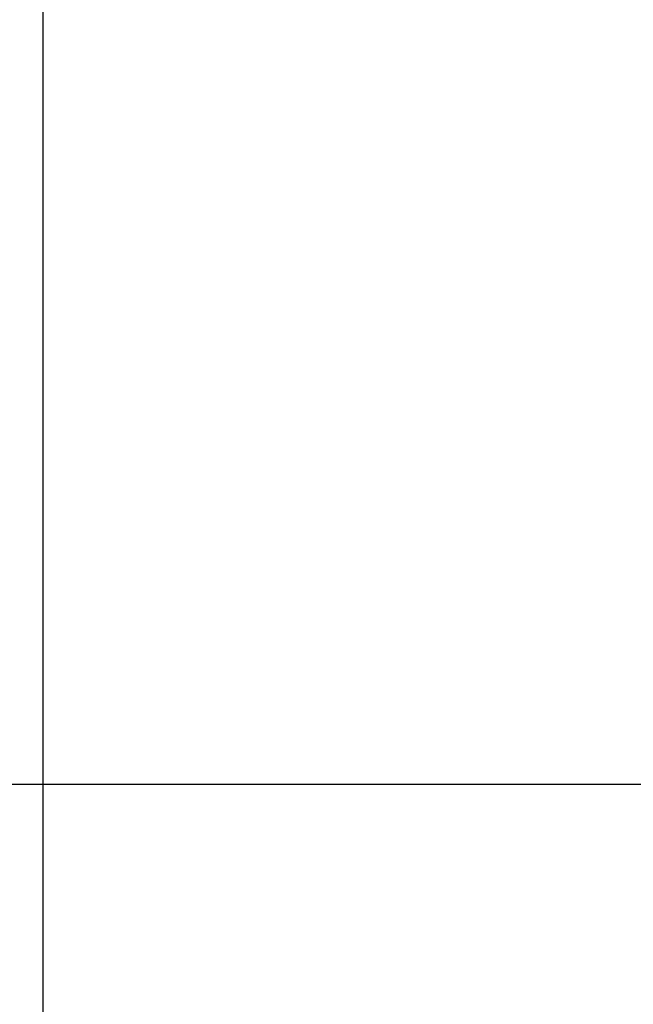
# Model space of a CAD drawing. Header units: millimetres. Extents: x -646 to 654, y -203 to 198.
# Tile 423 of 656: x -497 to -493.83, y 124.2 to 129.29. Entities that reach past the tile are written whole.
import ezdxf

# ---------------------------------------------------------------- set-up
doc = ezdxf.new("R2010")
doc.units = ezdxf.units.MM
doc.layers.add('Default', color=7, linetype='Continuous', true_color=0x000000)

msp = doc.modelspace()

# ---------------------------------------------------------------- linework, layer by layer
at = {"layer": 'Default'}
for points in [[(-496.8844, 134.5307, 776.8222), (-496.8844, 115.2807, 776.8222), (-496.8844, 96.0307, 776.8222)], [(-496.8844, 134.3403, 776.8222), (-496.8844, 111.8403, 776.8222), (-496.8844, 89.3403, 776.8222)], [(-636.3844, 125.3403, 780.8222), (-319.1344, 125.3403, 780.8222), (-1.8844, 125.3403, 780.8222)], [(-636.3844, 125.3403, 873.8222), (-319.1344, 125.3403, 873.8222), (-1.8844, 125.3403, 873.8222)], [(-636.3844, 125.3403, 827.3222), (-319.1344, 125.3403, 827.3222), (-1.8844, 125.3403, 827.3222)]]:
    msp.add_open_spline(points, degree=2, dxfattribs=at)

doc.saveas('drawing.dxf')
